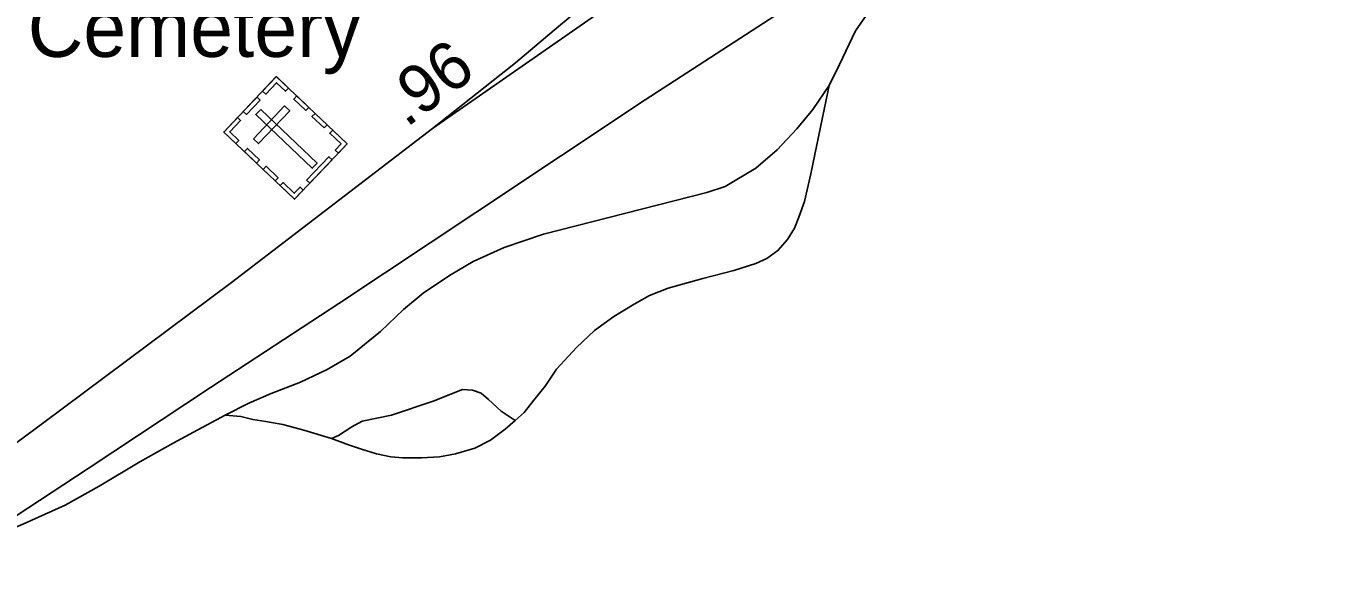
# Model space of a CAD drawing. Extents: x 2220236 to 2384410, y 720751 to 894131.
# Drawn here: x 2339440 to 2342816, y 829519 to 830934 of the extents above; entities that cross this region are included whole.
import ezdxf

# ---------------------------------------------------------------- set-up
doc = ezdxf.new("R2010")
doc.units = 0
for name, color, linetype in [('Exist Cultural Cemetery CELL', 7, 'Continuous'), ('Exist Cultural Cemetery Label', 7, 'Continuous'), ('Exist Road Non-System Type 51', 7, 'Continuous'), ('Exist Road Primary Interstate Divided Center Attributed', 7, 'Continuous'), ('Exist Road Primary Interstate Mileage Hundredths English Label', 7, 'Continuous')]:
    doc.layers.add(name, color=color, linetype=linetype)

msp = doc.modelspace()

# ---------------------------------------------------------------- linework, layer by layer
at = {"layer": 'Exist Cultural Cemetery CELL'}
for points in [[(2339955.6, 830657.7), (2340092.6, 830802.1), (2340277.3, 830626.7), (2340140.2, 830482.4)], [(2340124.1, 830772.3), (2340116.3, 830764), (2340093, 830786.2), (2340065.1, 830756.8), (2340057, 830764.5), (2340092.7, 830802.1)], [(2340006.6, 830711.4), (2340042.3, 830749), (2340050.5, 830741.1), (2340014.8, 830703.6)], [(2340169.3, 830713.7), (2340137.9, 830743.5), (2340145.7, 830751.8), (2340177.1, 830721.9)], [(2340033, 830640.4), (2340046.5, 830627.6), (2340127.6, 830713), (2340114.1, 830725.8)], [(2340051.9, 830716.6), (2340039, 830703), (2340186.1, 830563.4), (2340198.9, 830576.9)], [(2340217, 830668.3), (2340185.6, 830698.1), (2340193.5, 830706.3), (2340224.9, 830676.5)], [(2339987, 830627.9), (2339994.8, 830636.1), (2339971.4, 830658.3), (2339999.4, 830687.7), (2339991.3, 830695.3), (2339955.6, 830657.7)], [(2340254.5, 830602.7), (2340246.1, 830610.6), (2340261.3, 830626.6), (2340232, 830654.4), (2340239.6, 830662.5), (2340277.3, 830626.7)], [(2340040.7, 830576.8), (2340009.3, 830606.6), (2340017.1, 830614.9), (2340048.6, 830585.1)], [(2340171.4, 830531.9), (2340229.9, 830593.5), (2340238.1, 830585.6), (2340179.7, 830524.1)], [(2340089.4, 830530.5), (2340058, 830560.3), (2340065.9, 830568.6), (2340097.3, 830538.8)], [(2340162.9, 830506.4), (2340154.6, 830514.3), (2340139.5, 830498.3), (2340110.1, 830526.2), (2340102.5, 830518.1), (2340140.1, 830482.4)]]:
    msp.add_lwpolyline(points, close=True, dxfattribs=at)
at = {"layer": 'Exist Road Non-System Type 51'}
for points in [[(2341050.9, 831145.6), (2341030.4, 831120.7), (2340978.3, 831065.9), (2340904, 830995.6), (2340828.4, 830933), (2340716.4, 830837.8), (2340499.6, 830666.9)], [(2341767.7, 831128.5), (2341721.6, 831081.6), (2341664.3, 831011.2), (2341603, 830921.2), (2341561.3, 830833.9), (2341534, 830779.1)], [(2339959.4, 829920), (2340020.6, 829951.3), (2340079.2, 829976.1), (2340156.1, 830006.1), (2340225.2, 830038.7), (2340285.1, 830073.9), (2340364.6, 830137.7), (2340424.5, 830195.1), (2340475.3, 830238.1), (2340544.4, 830283.8), (2340605.6, 830320.3), (2340686.4, 830356.8), (2340789.3, 830392), (2341215.4, 830500.2), (2341263, 830515.8), (2341342.4, 830564), (2341398.5, 830611), (2341449.3, 830665.7), (2341491, 830716.6), (2341534, 830779.1)], [(2341534, 830779.1), (2341517, 830695.7), (2341485.8, 830548.4), (2341469.5, 830476.7), (2341455.1, 830436.3), (2341443.4, 830407.6), (2341425.2, 830377.6), (2341400.4, 830348.9), (2341371.7, 830328.1), (2341343.1, 830315), (2341285.8, 830296.8), (2341205, 830275.9), (2341113.8, 830251.2), (2341065.6, 830231.6), (2341025.2, 830209.4), (2340973, 830176.9), (2340922.2, 830140.3), (2340875.3, 830096), (2340823.2, 830040), (2340793.2, 829995.6), (2340763.9, 829959.1), (2340739.2, 829926.5), (2340715.1, 829905.7)], [(2340715.1, 829905.7), (2340678.6, 829930.5), (2340646, 829960.4), (2340626.5, 829977.4), (2340604.3, 829985.2), (2340578.3, 829986.5), (2340501.4, 829956.5), (2340393.2, 829920), (2340316.4, 829904.4), (2340289.7, 829890), (2340254.5, 829866.6), (2340236.2, 829858.8)], [(2339959.4, 829920), (2339876.6, 829875.7), (2339824.1, 829846.8)], [(2340236.2, 829858.8), (2340164.6, 829880.9), (2340109.8, 829895.3), (2340065.5, 829903.1), (2340031.7, 829908.3), (2339999.7, 829916.1), (2339959.4, 829920)], [(2340715.1, 829905.7), (2340689.7, 829883.5), (2340650.6, 829854.8), (2340610.2, 829834), (2340559.4, 829819.6), (2340517.7, 829811.8), (2340470.8, 829809.2), (2340422.6, 829809.2), (2340391.3, 829811.8), (2340353.5, 829819.6), (2340314.4, 829831.4), (2340280.5, 829843.1), (2340236.2, 829858.8)], [(2339824.1, 829846.8), (2339737.2, 829798.8), (2339630.4, 829734.9), (2339541.8, 829685.4), (2339437.5, 829638.4), (2339286.5, 829574.7)]]:
    msp.add_lwpolyline(points, dxfattribs=at)
at = {"layer": 'Exist Road Primary Interstate Divided Center Attributed'}
for points in [[(2343476.2, 832974.4), (2343378.5, 832860.9), (2343177.2, 832661.5), (2343044.3, 832548.1), (2342833.2, 832385.7), (2342551.7, 832178.5), (2342018.2, 831783.5), (2341707.4, 831552.7), (2341461.2, 831366.9), (2341144.6, 831132.3), (2340915.9, 830956.3), (2340499.6, 830666.9), (2339975.8, 830266), (2339483.3, 829898.4), (2338970.3, 829519.8), (2338679.1, 829302.1), (2338475.1, 829150.9), (2338299.2, 829019.2), (2338176.1, 828923.1), (2338103.1, 828862.8), (2338005.5, 828782.4)], [(2338008.7, 828665.3), (2338138.3, 828780.6), (2338177.3, 828813), (2338248.4, 828871.9), (2338337, 828937.1), (2338459.5, 829023.1), (2338656.2, 829153.5), (2338908.4, 829323), (2339194.4, 829514.6), (2339286.5, 829574.7), (2339602.5, 829781), (2339921.1, 829992.2), (2340255.3, 830211.2), (2340613, 830447.8), (2341054.7, 830741.2), (2341471, 831013), (2341777.8, 831216.4), (2341988.9, 831357.2), (2342329.7, 831576.7), (2342416.9, 831632.9), (2342606.5, 831765.9), (2342737.4, 831865.6), (2342846.9, 831955.5)]]:
    msp.add_lwpolyline(points, dxfattribs=at)

# ---------------------------------------------------------------- texts
at = {"layer": 'Exist Cultural Cemetery Label'}
msp.add_text('Cemetery', height=150, dxfattribs=at).set_placement((2339444.7, 830853.5))
at = {"layer": 'Exist Road Primary Interstate Mileage Hundredths English Label'}
msp.add_text('.96', height=125, rotation=36.7384, dxfattribs=at).set_placement((2340431.4, 830667.6))

doc.saveas('drawing.dxf')
